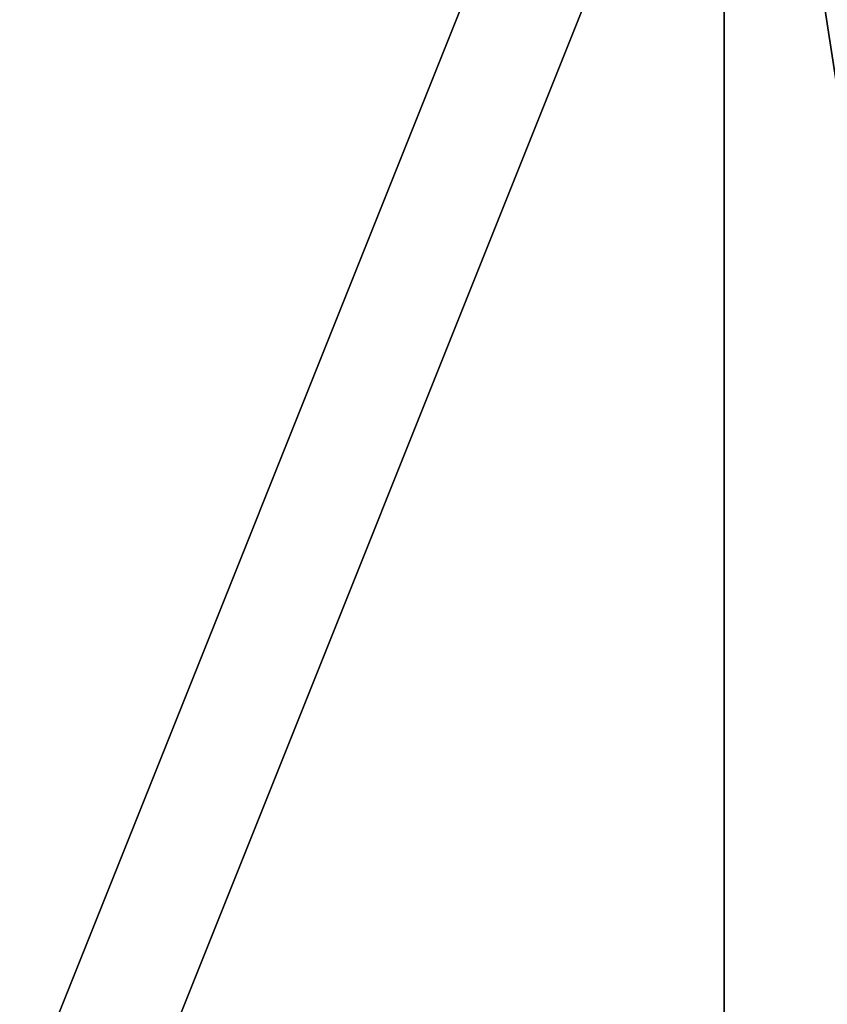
# Model space of a CAD drawing. Header units: millimetres. Extents: x -125 to 171, y -35 to 1363.
# Tile 722 of 1056: x -53.799775 to -53.799609, y 1225.69966 to 1225.699862. Entities that reach past the tile are written whole.
import ezdxf

# ---------------------------------------------------------------- set-up
doc = ezdxf.new("R2010")
doc.units = ezdxf.units.MM
doc.header["$LTSCALE"] = 65.185185
for name, color, linetype in [('2575', 7, 'CONTINUOUS'), ('2576', 7, 'CONTINUOUS'), ('2595', 7, 'CONTINUOUS'), ('2596', 7, 'CONTINUOUS')]:
    doc.layers.add(name, color=color, linetype=linetype)

msp = doc.modelspace()

# ---------------------------------------------------------------- linework, layer by layer
at = {"layer": '2575', "linetype": 'CONTINUOUS'}
for points in [[(-53.79960508, 1225.7, 341.43882581), (-54.79967065, 1225.7, 342.16541598), (-53.79963524, 1223.2, 341.43886732), (-53.79960508, 1225.7, 341.43882581)], [(-54.79967065, 1225.7, 342.16541598), (-54.79962186, 1223.2, 342.16540013), (-53.79963524, 1223.2, 341.43886732), (-54.79967065, 1225.7, 342.16541598)], [(-53.79960508, 1225.7, 341.43882581), (-53.79963524, 1223.2, 341.43886732), (-53.41766411, 1223.2, 340.26330823), (-53.79960508, 1225.7, 341.43882581)], [(-53.79963013, 1225.7, 339.08771928), (-53.41766411, 1225.7, 340.26331111), (-53.79963013, 1223.2, 339.08771928), (-53.79963013, 1225.7, 339.08771928)], [(-53.79963013, 1223.2, 339.08771928), (-53.41766411, 1225.7, 340.26331111), (-53.41766411, 1223.2, 340.26330823), (-53.79963013, 1223.2, 339.08771928)]]:
    msp.add_3dface(points, dxfattribs=at)
at = {"layer": '2576', "linetype": 'CONTINUOUS'}
for points in [[(-54.79965041, 1225.7, 338.36117016), (-53.79963013, 1225.7, 339.08771928), (-54.79964767, 1223.2, 338.36117105), (-54.79965041, 1225.7, 338.36117016)], [(-53.79963013, 1225.7, 339.08771928), (-53.79963013, 1223.2, 339.08771928), (-54.79964767, 1223.2, 338.36117105), (-53.79963013, 1225.7, 339.08771928)]]:
    msp.add_3dface(points, dxfattribs=at)
at = {"layer": '2595', "linetype": 'CONTINUOUS'}
for points in [[(-53.79963013, 1225.7, 260.91228072), (-54.79965041, 1225.7, 261.63882984), (-53.79963013, 1223.2, 260.91228072), (-53.79963013, 1225.7, 260.91228072)], [(-53.79963013, 1223.2, 260.91228072), (-54.79965041, 1225.7, 261.63882984), (-54.79964767, 1223.2, 261.63882895), (-53.79963013, 1223.2, 260.91228072)]]:
    msp.add_3dface(points, dxfattribs=at)
at = {"layer": '2596', "linetype": 'CONTINUOUS'}
for points in [[(-54.79967065, 1225.7, 257.83458402), (-53.79960508, 1225.7, 258.56117419), (-54.79962186, 1223.2, 257.83459987), (-54.79967065, 1225.7, 257.83458402)], [(-53.79960508, 1225.7, 258.56117419), (-53.79963524, 1223.2, 258.56113268), (-54.79962186, 1223.2, 257.83459987), (-53.79960508, 1225.7, 258.56117419)], [(-53.79960508, 1225.7, 258.56117419), (-53.41766411, 1225.7, 259.73668889), (-53.79963524, 1223.2, 258.56113268), (-53.79960508, 1225.7, 258.56117419)], [(-53.41766411, 1225.7, 259.73668889), (-53.41766411, 1223.2, 259.73669177), (-53.79963524, 1223.2, 258.56113268), (-53.41766411, 1225.7, 259.73668889)], [(-53.41766411, 1225.7, 259.73668889), (-53.79963013, 1225.7, 260.91228072), (-53.41766411, 1223.2, 259.73669177), (-53.41766411, 1225.7, 259.73668889)], [(-53.79963013, 1225.7, 260.91228072), (-53.79963013, 1223.2, 260.91228072), (-53.41766411, 1223.2, 259.73669177), (-53.79963013, 1225.7, 260.91228072)]]:
    msp.add_3dface(points, dxfattribs=at)

doc.saveas('drawing.dxf')
